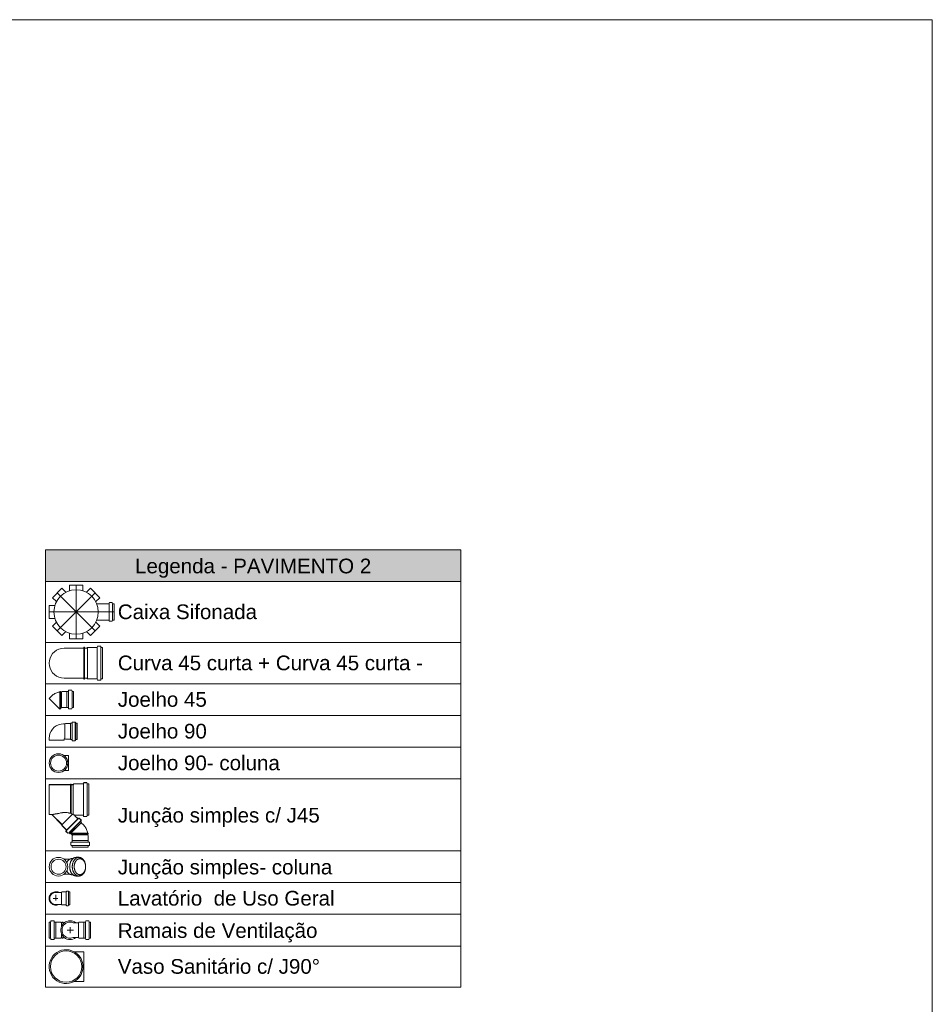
# Model space of a CAD drawing. Header units: millimetres. Extents: x 321 to 585, y -277 to 9.
# Tile 390 of 656: x 549 to 561, y -238 to -225. Entities that reach past the tile are written whole.
import ezdxf

# ---------------------------------------------------------------- set-up
doc = ezdxf.new("R2010")
doc.units = ezdxf.units.MM
doc.header["$MEASUREMENT"] = 0
doc.linetypes.add('DASHDOT', pattern=[2.54, 1.27, -0.635, 0, -0.635])
doc.linetypes.add('NULL', pattern=[0])
doc.layers.get('0').update_dxf_attribs({"lineweight": 18})
for name, color, linetype, lineweight in [('DI-Hachuras Tabelas', 251, 'Continuous', 0), ('DI-Tabelas', 7, 'Continuous', 13), ('Simbolos', 5, 'Continuous', 20), ('Simbolos_int', 2, 'Continuous', 15)]:
    doc.layers.add(name, color=color, linetype=linetype, lineweight=lineweight)
doc.styles.add('Arial', font='arial.ttf')

msp = doc.modelspace()

# ---------------------------------------------------------------- hatches: boundary and pattern name
at = {"layer": 'DI-Hachuras Tabelas', "linetype": 'Continuous'}
msp.add_hatch(color=251, dxfattribs=at).paths.add_polyline_path([(549.209, -232.113), (554.861, -232.113), (554.861, -232.545), (549.209, -232.545)])

# ---------------------------------------------------------------- linework, layer by layer
msp.add_lwpolyline([(516.749, -224.897), (561.278, -224.897), (561.278, -258.633), (516.749, -258.633)], close=True)
at = {"layer": 'DI-Hachuras Tabelas'}
msp.add_lwpolyline([(549.209, -232.113), (554.861, -232.113), (554.861, -232.545), (549.209, -232.545), (549.209, -232.113)], dxfattribs=at)
at = {"layer": 'DI-Tabelas'}
for p, q in [((549.209, -232.545), (549.209, -232.113)), ((549.209, -232.113), (554.861, -232.113)), ((554.861, -232.113), (554.861, -232.545)), ((554.861, -232.545), (549.209, -232.545)), ((549.209, -233.377), (549.209, -232.545)), ((554.861, -232.545), (554.861, -233.377)), ((550.143, -233.377), (549.209, -233.377)), ((549.209, -233.938), (549.209, -233.377)), ((554.861, -233.377), (550.143, -233.377)), ((554.861, -233.377), (554.861, -233.938)), ((550.143, -233.938), (549.209, -233.938)), ((549.209, -234.37), (549.209, -233.938)), ((554.861, -233.938), (550.143, -233.938)), ((554.861, -233.938), (554.861, -234.37)), ((550.143, -234.37), (549.209, -234.37)), ((549.209, -234.802), (549.209, -234.37)), ((554.861, -234.37), (550.143, -234.37)), ((554.861, -234.37), (554.861, -234.802)), ((550.143, -234.802), (549.209, -234.802)), ((549.209, -235.234), (549.209, -234.802)), ((554.861, -234.802), (550.143, -234.802)), ((554.861, -234.802), (554.861, -235.234)), ((550.143, -235.234), (549.209, -235.234)), ((549.209, -236.213), (549.209, -235.234)), ((554.861, -235.234), (550.143, -235.234)), ((554.861, -235.234), (554.861, -236.213)), ((550.143, -236.213), (549.209, -236.213)), ((549.209, -236.645), (549.209, -236.213)), ((554.861, -236.213), (550.143, -236.213)), ((554.861, -236.213), (554.861, -236.645)), ((550.143, -236.645), (549.209, -236.645)), ((549.209, -237.077), (549.209, -236.645)), ((554.861, -236.645), (550.143, -236.645)), ((554.861, -236.645), (554.861, -237.077)), ((550.143, -237.077), (549.209, -237.077)), ((549.209, -237.509), (549.209, -237.077)), ((554.861, -237.077), (550.143, -237.077)), ((554.861, -237.077), (554.861, -237.509)), ((550.143, -237.509), (549.209, -237.509)), ((549.209, -238.07), (549.209, -237.509)), ((554.861, -237.509), (550.143, -237.509)), ((554.861, -237.509), (554.861, -238.07)), ((550.143, -238.07), (549.209, -238.07)), ((554.861, -238.07), (550.143, -238.07))]:
    msp.add_line(p, q, dxfattribs=at)
at = {"layer": 'Simbolos'}
for p, q in [((549.302, -232.766), (549.43, -232.638)), ((549.43, -232.638), (549.484, -232.693)), ((549.535, -232.595), (549.535, -232.672)), ((549.535, -232.595), (549.715, -232.595)), ((549.715, -232.595), (549.715, -232.672)), ((549.82, -232.638), (549.765, -232.693)), ((549.82, -232.638), (549.947, -232.766)), ((549.302, -232.766), (549.357, -232.82)), ((549.947, -232.766), (549.892, -232.82)), ((550.075, -232.837), (550.074, -232.848)), ((550.114, -232.833), (550.079, -232.833)), ((550.118, -232.836), (550.121, -232.848)), ((549.259, -233.051), (549.259, -232.871)), ((549.259, -232.871), (549.336, -232.871)), ((550.07, -232.851), (549.906, -232.851)), ((550.143, -232.851), (550.125, -232.851)), ((550.143, -232.851), (550.143, -233.07)), ((549.259, -233.051), (549.336, -233.051)), ((549.302, -233.156), (549.357, -233.101)), ((549.947, -233.156), (549.892, -233.101)), ((550.07, -233.07), (549.906, -233.07)), ((550.075, -233.084), (550.074, -233.074)), ((550.114, -233.088), (550.079, -233.088)), ((550.118, -233.085), (550.121, -233.073)), ((550.143, -233.07), (550.125, -233.07)), ((549.43, -233.283), (549.302, -233.156)), ((549.43, -233.283), (549.484, -233.228)), ((549.82, -233.283), (549.765, -233.228)), ((549.947, -233.156), (549.82, -233.283)), ((549.535, -233.327), (549.535, -233.249)), ((549.715, -233.327), (549.535, -233.327)), ((549.715, -233.327), (549.715, -233.249)), ((549.729, -233.454), (549.462, -233.454)), ((549.741, -233.44), (549.729, -233.44)), ((549.729, -233.454), (549.729, -233.44)), ((549.729, -233.86), (549.729, -233.454)), ((549.741, -233.874), (549.741, -233.44)), ((549.772, -233.454), (549.741, -233.454)), ((549.781, -233.444), (549.772, -233.454)), ((549.91, -233.444), (549.781, -233.444)), ((549.915, -233.43), (549.914, -233.441)), ((549.956, -233.427), (549.919, -233.427)), ((549.96, -233.43), (549.963, -233.441)), ((549.985, -233.444), (549.967, -233.444)), ((549.985, -233.444), (549.985, -233.87)), ((549.729, -233.86), (549.462, -233.86)), ((549.729, -233.874), (549.729, -233.86)), ((549.741, -233.874), (549.729, -233.874)), ((549.772, -233.86), (549.741, -233.86)), ((549.781, -233.87), (549.772, -233.86)), ((549.91, -233.87), (549.781, -233.87)), ((549.915, -233.884), (549.914, -233.874)), ((549.956, -233.888), (549.919, -233.888)), ((549.96, -233.885), (549.963, -233.873)), ((549.985, -233.87), (549.967, -233.87)), ((549.414, -234.045), (549.402, -234.045)), ((549.402, -234.051), (549.402, -234.045)), ((549.414, -234.051), (549.414, -234.045)), ((549.432, -234.044), (549.425, -234.051)), ((549.499, -234.044), (549.432, -234.044)), ((549.5, -234.043), (549.499, -234.044)), ((549.519, -234.043), (549.5, -234.043)), ((549.524, -234.029), (549.523, -234.039)), ((549.563, -234.025), (549.528, -234.025)), ((549.567, -234.028), (549.57, -234.04)), ((549.591, -234.043), (549.574, -234.043)), ((549.591, -234.043), (549.591, -234.262)), ((549.294, -234.104), (549.259, -234.139)), ((549.425, -234.051), (549.414, -234.051)), ((549.425, -234.26), (549.402, -234.282)), ((549.432, -234.261), (549.431, -234.26)), ((549.499, -234.261), (549.432, -234.261)), ((549.5, -234.262), (549.499, -234.261)), ((549.519, -234.262), (549.5, -234.262)), ((549.524, -234.276), (549.523, -234.266)), ((549.563, -234.28), (549.528, -234.28)), ((549.567, -234.277), (549.57, -234.265)), ((549.591, -234.262), (549.574, -234.262)), ((549.474, -234.484), (549.454, -234.484)), ((549.481, -234.477), (549.474, -234.484)), ((549.548, -234.477), (549.481, -234.477)), ((549.549, -234.476), (549.548, -234.477)), ((549.568, -234.476), (549.549, -234.476)), ((549.573, -234.462), (549.572, -234.473)), ((549.612, -234.459), (549.577, -234.459)), ((549.612, -234.463), (549.612, -234.709)), ((549.616, -234.462), (549.619, -234.474)), ((549.64, -234.476), (549.623, -234.476)), ((549.64, -234.476), (549.64, -234.695)), ((549.259, -234.68), (549.259, -234.707)), ((549.461, -234.691), (549.461, -234.707)), ((549.474, -234.687), (549.465, -234.687)), ((549.481, -234.694), (549.474, -234.687)), ((549.548, -234.694), (549.481, -234.694)), ((549.549, -234.695), (549.548, -234.694)), ((549.568, -234.695), (549.549, -234.695)), ((549.573, -234.709), (549.572, -234.699)), ((549.612, -234.713), (549.577, -234.713)), ((549.616, -234.71), (549.619, -234.698)), ((549.64, -234.695), (549.623, -234.695)), ((549.463, -234.916), (549.523, -234.916)), ((549.463, -235.119), (549.523, -235.119)), ((549.547, -235.312), (549.259, -235.312)), ((549.259, -235.312), (549.259, -235.719)), ((549.548, -235.311), (549.26, -235.311)), ((549.26, -235.311), (549.26, -235.718)), ((549.547, -235.312), (549.547, -235.306)), ((549.559, -235.306), (549.547, -235.306)), ((549.547, -235.703), (549.547, -235.312)), ((549.548, -235.311), (549.548, -235.305)), ((549.56, -235.305), (549.548, -235.305)), ((549.548, -235.702), (549.548, -235.311)), ((549.559, -235.312), (549.559, -235.306)), ((549.559, -235.707), (549.559, -235.312)), ((549.584, -235.312), (549.559, -235.312)), ((549.56, -235.311), (549.56, -235.305)), ((549.56, -235.706), (549.56, -235.311)), ((549.585, -235.311), (549.56, -235.311)), ((549.594, -235.302), (549.584, -235.312)), ((549.584, -235.718), (549.584, -235.312)), ((549.595, -235.301), (549.585, -235.311)), ((549.585, -235.717), (549.585, -235.311)), ((549.721, -235.302), (549.594, -235.302)), ((549.722, -235.301), (549.595, -235.301)), ((549.726, -235.289), (549.725, -235.299)), ((549.725, -235.302), (549.725, -235.728)), ((549.727, -235.288), (549.726, -235.298)), ((549.726, -235.301), (549.726, -235.727)), ((549.768, -235.285), (549.73, -235.285)), ((549.769, -235.284), (549.731, -235.284)), ((549.772, -235.288), (549.775, -235.3)), ((549.773, -235.287), (549.776, -235.299)), ((549.776, -235.302), (549.776, -235.728)), ((549.777, -235.301), (549.777, -235.727)), ((549.797, -235.302), (549.779, -235.302)), ((549.798, -235.301), (549.78, -235.301)), ((549.797, -235.302), (549.797, -235.728)), ((549.798, -235.301), (549.798, -235.727)), ((549.294, -235.719), (549.259, -235.719)), ((549.295, -235.718), (549.26, -235.718)), ((549.433, -235.857), (549.294, -235.719)), ((549.434, -235.856), (549.295, -235.718)), ((549.576, -235.714), (549.433, -235.857)), ((549.577, -235.713), (549.434, -235.856)), ((549.651, -235.777), (549.496, -235.932)), ((549.652, -235.776), (549.497, -235.931)), ((549.648, -235.775), (549.609, -235.735)), ((549.649, -235.774), (549.61, -235.734)), ((549.721, -235.728), (549.612, -235.728)), ((549.722, -235.727), (549.613, -235.727)), ((549.662, -235.768), (549.654, -235.775)), ((549.663, -235.767), (549.655, -235.774)), ((549.692, -235.793), (549.667, -235.768)), ((549.693, -235.792), (549.668, -235.767)), ((549.726, -235.742), (549.725, -235.732)), ((549.727, -235.741), (549.726, -235.731)), ((549.768, -235.746), (549.73, -235.746)), ((549.769, -235.745), (549.731, -235.745)), ((549.772, -235.743), (549.775, -235.731)), ((549.773, -235.742), (549.776, -235.73)), ((549.797, -235.728), (549.779, -235.728)), ((549.798, -235.727), (549.78, -235.727)), ((549.433, -235.868), (549.433, -235.857)), ((549.494, -235.929), (549.433, -235.868)), ((549.434, -235.867), (549.434, -235.856)), ((549.495, -235.928), (549.434, -235.867)), ((549.685, -235.811), (549.53, -235.966)), ((549.686, -235.81), (549.531, -235.965)), ((549.7, -235.826), (549.545, -235.98)), ((549.701, -235.825), (549.546, -235.979)), ((549.693, -235.798), (549.687, -235.808)), ((549.7, -235.826), (549.687, -235.813)), ((549.694, -235.797), (549.688, -235.807)), ((549.701, -235.825), (549.688, -235.812)), ((549.73, -235.865), (549.695, -235.83)), ((549.487, -235.943), (549.494, -235.935)), ((549.512, -235.973), (549.487, -235.948)), ((549.488, -235.942), (549.495, -235.934)), ((549.513, -235.972), (549.488, -235.947)), ((549.517, -235.974), (549.528, -235.967)), ((549.518, -235.973), (549.529, -235.966)), ((549.545, -235.98), (549.533, -235.968)), ((549.546, -235.979), (549.534, -235.967)), ((549.574, -235.996), (549.551, -235.974)), ((549.573, -236.004), (549.574, -236.002)), ((549.573, -236.071), (549.573, -236.004)), ((549.783, -235.973), (549.789, -235.974)), ((549.783, -235.986), (549.789, -235.985)), ((549.783, -235.996), (549.783, -235.986)), ((549.79, -236.004), (549.783, -235.996)), ((549.789, -235.985), (549.789, -235.974)), ((549.79, -236.071), (549.79, -236.004)), ((549.554, -236.134), (549.554, -236.099)), ((549.557, -236.138), (549.569, -236.141)), ((549.558, -236.095), (549.568, -236.094)), ((549.572, -236.072), (549.573, -236.071)), ((549.572, -236.09), (549.572, -236.072)), ((549.572, -236.163), (549.572, -236.145)), ((549.791, -236.163), (549.572, -236.163)), ((549.791, -236.072), (549.79, -236.071)), ((549.791, -236.09), (549.791, -236.072)), ((549.791, -236.163), (549.791, -236.145)), ((549.805, -236.095), (549.794, -236.094)), ((549.806, -236.138), (549.794, -236.141)), ((549.809, -236.134), (549.809, -236.099)), ((549.463, -236.327), (549.537, -236.327)), ((549.565, -236.319), (549.583, -236.319)), ((549.664, -236.301), (549.628, -236.301)), ((549.463, -236.53), (549.537, -236.53)), ((549.583, -236.538), (549.565, -236.538)), ((549.664, -236.556), (549.628, -236.556)), ((549.35, -236.778), (549.389, -236.778)), ((549.389, -236.778), (549.426, -236.778)), ((549.432, -236.772), (549.426, -236.778)), ((549.488, -236.772), (549.432, -236.772)), ((549.493, -236.764), (549.492, -236.769)), ((549.516, -236.76), (549.497, -236.76)), ((549.52, -236.763), (549.521, -236.769)), ((549.538, -236.772), (549.525, -236.772)), ((549.538, -236.772), (549.538, -236.949)), ((549.35, -236.943), (549.389, -236.943)), ((549.389, -236.943), (549.426, -236.943)), ((549.432, -236.949), (549.426, -236.943)), ((549.488, -236.949), (549.432, -236.949)), ((549.493, -236.957), (549.492, -236.952)), ((549.516, -236.961), (549.497, -236.961)), ((549.52, -236.958), (549.521, -236.952)), ((549.538, -236.949), (549.525, -236.949)), ((549.259, -237.402), (549.259, -237.183)), ((549.259, -237.183), (549.276, -237.183)), ((549.283, -237.168), (549.28, -237.18)), ((549.287, -237.165), (549.322, -237.165)), ((549.326, -237.169), (549.327, -237.18)), ((549.331, -237.183), (549.35, -237.183)), ((549.35, -237.183), (549.35, -237.184)), ((549.35, -237.184), (549.418, -237.184)), ((549.418, -237.184), (549.425, -237.191)), ((549.425, -237.191), (549.435, -237.191)), ((549.435, -237.191), (549.436, -237.185)), ((549.436, -237.185), (549.448, -237.185)), ((549.448, -237.191), (549.448, -237.185)), ((549.448, -237.191), (549.466, -237.191)), ((549.657, -237.191), (549.584, -237.191)), ((549.664, -237.184), (549.657, -237.191)), ((549.731, -237.184), (549.664, -237.184)), ((549.732, -237.183), (549.731, -237.184)), ((549.751, -237.183), (549.732, -237.183)), ((549.756, -237.169), (549.755, -237.18)), ((549.795, -237.165), (549.76, -237.165)), ((549.799, -237.168), (549.802, -237.18)), ((549.823, -237.183), (549.806, -237.183)), ((549.823, -237.183), (549.823, -237.402)), ((549.418, -237.401), (549.425, -237.394)), ((549.425, -237.394), (549.435, -237.394)), ((549.435, -237.394), (549.436, -237.4)), ((549.448, -237.394), (549.448, -237.4)), ((549.448, -237.394), (549.466, -237.394)), ((549.657, -237.394), (549.584, -237.394)), ((549.664, -237.401), (549.657, -237.394)), ((549.259, -237.402), (549.276, -237.402)), ((549.283, -237.417), (549.28, -237.405)), ((549.287, -237.42), (549.322, -237.42)), ((549.326, -237.416), (549.327, -237.406)), ((549.331, -237.402), (549.35, -237.402)), ((549.35, -237.401), (549.418, -237.401)), ((549.35, -237.402), (549.35, -237.401)), ((549.436, -237.4), (549.448, -237.4)), ((549.731, -237.401), (549.664, -237.401)), ((549.732, -237.402), (549.731, -237.401)), ((549.751, -237.402), (549.732, -237.402)), ((549.756, -237.416), (549.755, -237.406)), ((549.795, -237.42), (549.76, -237.42)), ((549.799, -237.417), (549.802, -237.405)), ((549.823, -237.402), (549.806, -237.402)), ((549.598, -237.586), (549.729, -237.586)), ((549.598, -237.992), (549.729, -237.992))]:
    msp.add_line(p, q, dxfattribs=at)
for points in [[(550.079, -232.833), (550.079, -232.834), (550.078, -232.834), (550.077, -232.834), (550.077, -232.834), (550.076, -232.835), (550.076, -232.835), (550.076, -232.836), (550.075, -232.836), (550.075, -232.837)], [(550.118, -232.836), (550.118, -232.836), (550.118, -232.835), (550.117, -232.835), (550.117, -232.834), (550.117, -232.834), (550.116, -232.834), (550.116, -232.834), (550.115, -232.834), (550.114, -232.833)], [(550.07, -232.851), (550.071, -232.851), (550.072, -232.851), (550.072, -232.851), (550.073, -232.85), (550.073, -232.85), (550.074, -232.849), (550.074, -232.849), (550.074, -232.848), (550.074, -232.848)], [(550.121, -232.848), (550.122, -232.849), (550.122, -232.849), (550.122, -232.85), (550.123, -232.85), (550.123, -232.851), (550.124, -232.851), (550.124, -232.851), (550.125, -232.851), (550.125, -232.851)], [(550.074, -233.074), (550.074, -233.073), (550.074, -233.072), (550.074, -233.072), (550.073, -233.071), (550.073, -233.071), (550.072, -233.071), (550.072, -233.07), (550.071, -233.07), (550.07, -233.07)], [(550.075, -233.084), (550.075, -233.085), (550.076, -233.085), (550.076, -233.086), (550.076, -233.087), (550.077, -233.087), (550.077, -233.087), (550.078, -233.088), (550.079, -233.088), (550.079, -233.088)], [(550.114, -233.088), (550.115, -233.088), (550.116, -233.088), (550.116, -233.087), (550.117, -233.087), (550.117, -233.087), (550.117, -233.086), (550.118, -233.086), (550.118, -233.085), (550.118, -233.085)], [(550.125, -233.07), (550.125, -233.07), (550.124, -233.07), (550.124, -233.07), (550.123, -233.071), (550.123, -233.071), (550.122, -233.071), (550.122, -233.072), (550.122, -233.072), (550.121, -233.073)], [(549.462, -233.454), (549.427, -233.457), (549.392, -233.466), (549.36, -233.481), (549.331, -233.502), (549.306, -233.527), (549.286, -233.556), (549.271, -233.588), (549.262, -233.622), (549.259, -233.657), (549.262, -233.693), (549.271, -233.727), (549.286, -233.759), (549.306, -233.788), (549.331, -233.813), (549.36, -233.833), (549.392, -233.848), (549.427, -233.857), (549.462, -233.86)], [(549.91, -233.444), (549.91, -233.444), (549.911, -233.444), (549.912, -233.444), (549.912, -233.443), (549.913, -233.443), (549.913, -233.442), (549.913, -233.442), (549.914, -233.441), (549.914, -233.441)], [(549.919, -233.427), (549.918, -233.427), (549.917, -233.427), (549.917, -233.427), (549.916, -233.428), (549.916, -233.428), (549.915, -233.428), (549.915, -233.429), (549.915, -233.43), (549.915, -233.43)], [(549.96, -233.43), (549.96, -233.429), (549.96, -233.429), (549.96, -233.428), (549.959, -233.428), (549.959, -233.427), (549.958, -233.427), (549.958, -233.427), (549.957, -233.427), (549.956, -233.427)], [(549.963, -233.441), (549.964, -233.442), (549.964, -233.442), (549.964, -233.443), (549.965, -233.443), (549.965, -233.444), (549.966, -233.444), (549.966, -233.444), (549.967, -233.444), (549.967, -233.444)], [(549.914, -233.874), (549.914, -233.873), (549.913, -233.873), (549.913, -233.872), (549.913, -233.872), (549.912, -233.871), (549.912, -233.871), (549.911, -233.87), (549.91, -233.87), (549.91, -233.87)], [(549.915, -233.884), (549.915, -233.885), (549.915, -233.885), (549.915, -233.886), (549.916, -233.887), (549.916, -233.887), (549.917, -233.887), (549.917, -233.888), (549.918, -233.888), (549.919, -233.888)], [(549.956, -233.888), (549.957, -233.888), (549.958, -233.888), (549.958, -233.887), (549.959, -233.887), (549.959, -233.887), (549.96, -233.886), (549.96, -233.886), (549.96, -233.885), (549.96, -233.885)], [(549.967, -233.87), (549.967, -233.87), (549.966, -233.87), (549.966, -233.871), (549.965, -233.871), (549.965, -233.871), (549.964, -233.872), (549.964, -233.872), (549.964, -233.873), (549.963, -233.873)], [(549.519, -234.043), (549.519, -234.043), (549.52, -234.043), (549.521, -234.043), (549.521, -234.042), (549.522, -234.042), (549.522, -234.041), (549.522, -234.041), (549.523, -234.04), (549.523, -234.039)], [(549.528, -234.025), (549.527, -234.025), (549.526, -234.025), (549.526, -234.026), (549.525, -234.026), (549.525, -234.027), (549.524, -234.027), (549.524, -234.028), (549.524, -234.028), (549.524, -234.029)], [(549.567, -234.028), (549.566, -234.028), (549.566, -234.027), (549.566, -234.027), (549.565, -234.026), (549.565, -234.026), (549.564, -234.026), (549.564, -234.025), (549.563, -234.025), (549.563, -234.025)], [(549.57, -234.04), (549.57, -234.041), (549.57, -234.041), (549.571, -234.042), (549.571, -234.042), (549.571, -234.042), (549.572, -234.043), (549.572, -234.043), (549.573, -234.043), (549.574, -234.043)], [(549.402, -234.051), (549.388, -234.053), (549.375, -234.057), (549.362, -234.061), (549.35, -234.066), (549.337, -234.072), (549.326, -234.079), (549.315, -234.086), (549.304, -234.095), (549.294, -234.104)], [(549.431, -234.26), (549.43, -234.259), (549.429, -234.259), (549.429, -234.259), (549.428, -234.258), (549.427, -234.258), (549.427, -234.259), (549.426, -234.259), (549.425, -234.259), (549.425, -234.26)], [(549.523, -234.266), (549.523, -234.265), (549.522, -234.264), (549.522, -234.264), (549.522, -234.263), (549.521, -234.263), (549.521, -234.262), (549.52, -234.262), (549.519, -234.262), (549.519, -234.262)], [(549.524, -234.276), (549.524, -234.277), (549.524, -234.277), (549.524, -234.278), (549.525, -234.278), (549.525, -234.279), (549.526, -234.279), (549.526, -234.279), (549.527, -234.28), (549.528, -234.28)], [(549.563, -234.28), (549.563, -234.28), (549.564, -234.28), (549.564, -234.279), (549.565, -234.279), (549.565, -234.279), (549.566, -234.278), (549.566, -234.278), (549.566, -234.277), (549.567, -234.277)], [(549.574, -234.262), (549.573, -234.262), (549.572, -234.262), (549.572, -234.262), (549.571, -234.263), (549.571, -234.263), (549.571, -234.263), (549.57, -234.264), (549.57, -234.264), (549.57, -234.265)], [(549.454, -234.484), (549.42, -234.487), (549.387, -234.496), (549.356, -234.511), (549.329, -234.53), (549.304, -234.554), (549.285, -234.582), (549.27, -234.613), (549.262, -234.646), (549.259, -234.68)], [(549.568, -234.476), (549.568, -234.476), (549.569, -234.476), (549.57, -234.476), (549.57, -234.476), (549.571, -234.475), (549.571, -234.475), (549.571, -234.474), (549.572, -234.473), (549.572, -234.473)], [(549.577, -234.459), (549.576, -234.459), (549.575, -234.459), (549.575, -234.459), (549.574, -234.46), (549.574, -234.46), (549.573, -234.46), (549.573, -234.461), (549.573, -234.462), (549.573, -234.462)], [(549.616, -234.462), (549.615, -234.461), (549.615, -234.461), (549.615, -234.46), (549.614, -234.46), (549.614, -234.459), (549.613, -234.459), (549.613, -234.459), (549.612, -234.459), (549.612, -234.459)], [(549.619, -234.474), (549.619, -234.474), (549.619, -234.475), (549.62, -234.475), (549.62, -234.475), (549.62, -234.476), (549.621, -234.476), (549.622, -234.476), (549.622, -234.476), (549.623, -234.476)], [(549.465, -234.687), (549.465, -234.687), (549.464, -234.688), (549.463, -234.688), (549.463, -234.688), (549.462, -234.689), (549.462, -234.689), (549.462, -234.69), (549.462, -234.691), (549.461, -234.691)], [(549.572, -234.699), (549.572, -234.698), (549.571, -234.698), (549.571, -234.697), (549.571, -234.697), (549.57, -234.696), (549.57, -234.696), (549.569, -234.695), (549.568, -234.695), (549.568, -234.695)], [(549.573, -234.709), (549.573, -234.71), (549.573, -234.711), (549.573, -234.711), (549.574, -234.712), (549.574, -234.712), (549.575, -234.713), (549.575, -234.713), (549.576, -234.713), (549.577, -234.713)], [(549.612, -234.713), (549.612, -234.713), (549.613, -234.713), (549.613, -234.713), (549.614, -234.712), (549.614, -234.712), (549.615, -234.712), (549.615, -234.711), (549.615, -234.711), (549.616, -234.71)], [(549.623, -234.695), (549.622, -234.695), (549.622, -234.695), (549.621, -234.696), (549.62, -234.696), (549.62, -234.696), (549.62, -234.697), (549.619, -234.697), (549.619, -234.698), (549.619, -234.698)], [(549.721, -235.302), (549.722, -235.302), (549.723, -235.302), (549.723, -235.302), (549.724, -235.302), (549.724, -235.301), (549.725, -235.301), (549.725, -235.3), (549.725, -235.299), (549.725, -235.299)], [(549.722, -235.301), (549.723, -235.301), (549.724, -235.301), (549.724, -235.301), (549.725, -235.301), (549.725, -235.3), (549.726, -235.3), (549.726, -235.299), (549.726, -235.298), (549.726, -235.298)], [(549.73, -235.285), (549.73, -235.285), (549.729, -235.285), (549.728, -235.285), (549.728, -235.286), (549.727, -235.286), (549.727, -235.287), (549.727, -235.287), (549.726, -235.288), (549.726, -235.289)], [(549.731, -235.284), (549.731, -235.284), (549.73, -235.284), (549.729, -235.284), (549.729, -235.285), (549.728, -235.285), (549.728, -235.286), (549.728, -235.286), (549.727, -235.287), (549.727, -235.288)], [(549.772, -235.288), (549.772, -235.287), (549.771, -235.287), (549.771, -235.286), (549.771, -235.286), (549.77, -235.286), (549.77, -235.285), (549.769, -235.285), (549.769, -235.285), (549.768, -235.285)], [(549.773, -235.287), (549.773, -235.286), (549.772, -235.286), (549.772, -235.285), (549.772, -235.285), (549.771, -235.285), (549.771, -235.284), (549.77, -235.284), (549.77, -235.284), (549.769, -235.284)], [(549.775, -235.3), (549.775, -235.3), (549.775, -235.301), (549.776, -235.301), (549.776, -235.301), (549.777, -235.302), (549.777, -235.302), (549.778, -235.302), (549.778, -235.302), (549.779, -235.302)], [(549.776, -235.299), (549.776, -235.299), (549.776, -235.3), (549.777, -235.3), (549.777, -235.3), (549.778, -235.301), (549.778, -235.301), (549.779, -235.301), (549.779, -235.301), (549.78, -235.301)], [(549.298, -235.72), (549.298, -235.72), (549.297, -235.72), (549.297, -235.719), (549.297, -235.719), (549.296, -235.719), (549.296, -235.719), (549.295, -235.719), (549.295, -235.719), (549.294, -235.719)], [(549.299, -235.719), (549.299, -235.719), (549.298, -235.719), (549.298, -235.718), (549.298, -235.718), (549.297, -235.718), (549.297, -235.718), (549.296, -235.718), (549.296, -235.718), (549.295, -235.718)], [(549.39, -235.704), (549.38, -235.705), (549.37, -235.707), (549.359, -235.709), (549.349, -235.711), (549.339, -235.712), (549.329, -235.714), (549.318, -235.716), (549.308, -235.718), (549.298, -235.72)], [(549.391, -235.703), (549.381, -235.704), (549.371, -235.706), (549.36, -235.708), (549.35, -235.71), (549.34, -235.711), (549.33, -235.713), (549.319, -235.715), (549.309, -235.717), (549.299, -235.719)], [(549.503, -235.692), (549.491, -235.691), (549.478, -235.691), (549.465, -235.691), (549.453, -235.692), (549.44, -235.693), (549.427, -235.695), (549.415, -235.697), (549.403, -235.7), (549.39, -235.704)], [(549.504, -235.691), (549.492, -235.69), (549.479, -235.69), (549.466, -235.69), (549.454, -235.691), (549.441, -235.692), (549.428, -235.694), (549.416, -235.696), (549.404, -235.699), (549.391, -235.703)], [(549.608, -235.731), (549.598, -235.725), (549.586, -235.719), (549.575, -235.714), (549.564, -235.709), (549.552, -235.705), (549.54, -235.701), (549.528, -235.698), (549.516, -235.695), (549.503, -235.692)], [(549.609, -235.73), (549.599, -235.724), (549.587, -235.718), (549.576, -235.713), (549.565, -235.708), (549.553, -235.704), (549.541, -235.7), (549.529, -235.697), (549.517, -235.694), (549.504, -235.691)], [(549.612, -235.728), (549.612, -235.729), (549.611, -235.729), (549.611, -235.729), (549.61, -235.729), (549.61, -235.729), (549.609, -235.73), (549.609, -235.73), (549.609, -235.73), (549.608, -235.731), (549.608, -235.731), (549.608, -235.732), (549.608, -235.732), (549.608, -235.733), (549.608, -235.733), (549.608, -235.734), (549.609, -235.734), (549.609, -235.735), (549.609, -235.735)], [(549.613, -235.727), (549.613, -235.728), (549.612, -235.728), (549.612, -235.728), (549.611, -235.728), (549.611, -235.728), (549.61, -235.729), (549.61, -235.729), (549.61, -235.729), (549.609, -235.73), (549.609, -235.73), (549.609, -235.731), (549.609, -235.731), (549.609, -235.732), (549.609, -235.732), (549.609, -235.733), (549.61, -235.733), (549.61, -235.734), (549.61, -235.734)], [(549.648, -235.775), (549.649, -235.775), (549.649, -235.775), (549.65, -235.775), (549.651, -235.776), (549.651, -235.776), (549.652, -235.776), (549.653, -235.775), (549.653, -235.775), (549.654, -235.775)], [(549.649, -235.773), (549.65, -235.774), (549.65, -235.774), (549.651, -235.775), (549.652, -235.775), (549.652, -235.775), (549.653, -235.775), (549.654, -235.774), (549.654, -235.774), (549.655, -235.774)], [(549.667, -235.768), (549.667, -235.768), (549.666, -235.767), (549.666, -235.767), (549.665, -235.767), (549.664, -235.767), (549.664, -235.767), (549.663, -235.767), (549.662, -235.768), (549.662, -235.768)], [(549.668, -235.767), (549.668, -235.767), (549.667, -235.766), (549.667, -235.766), (549.666, -235.766), (549.665, -235.766), (549.665, -235.766), (549.664, -235.766), (549.663, -235.767), (549.663, -235.767)], [(549.725, -235.732), (549.725, -235.731), (549.725, -235.731), (549.725, -235.73), (549.724, -235.73), (549.724, -235.729), (549.723, -235.729), (549.723, -235.729), (549.722, -235.729), (549.721, -235.728)], [(549.726, -235.731), (549.726, -235.73), (549.726, -235.73), (549.726, -235.729), (549.725, -235.729), (549.725, -235.728), (549.724, -235.728), (549.724, -235.728), (549.723, -235.728), (549.722, -235.727)], [(549.726, -235.742), (549.726, -235.743), (549.727, -235.744), (549.727, -235.744), (549.727, -235.745), (549.728, -235.745), (549.728, -235.746), (549.729, -235.746), (549.73, -235.746), (549.73, -235.746)], [(549.727, -235.741), (549.727, -235.742), (549.728, -235.743), (549.728, -235.743), (549.728, -235.744), (549.729, -235.744), (549.729, -235.745), (549.73, -235.745), (549.731, -235.745), (549.731, -235.745)], [(549.768, -235.746), (549.769, -235.746), (549.769, -235.746), (549.77, -235.746), (549.77, -235.745), (549.771, -235.745), (549.771, -235.745), (549.771, -235.744), (549.772, -235.744), (549.772, -235.743)], [(549.769, -235.745), (549.77, -235.745), (549.77, -235.745), (549.771, -235.745), (549.771, -235.744), (549.772, -235.744), (549.772, -235.744), (549.772, -235.743), (549.773, -235.743), (549.773, -235.742)], [(549.779, -235.728), (549.778, -235.729), (549.778, -235.729), (549.777, -235.729), (549.777, -235.729), (549.776, -235.729), (549.776, -235.73), (549.775, -235.73), (549.775, -235.731), (549.775, -235.731)], [(549.78, -235.727), (549.779, -235.728), (549.779, -235.728), (549.778, -235.728), (549.778, -235.728), (549.777, -235.728), (549.777, -235.729), (549.776, -235.729), (549.776, -235.73), (549.776, -235.73)], [(549.687, -235.808), (549.686, -235.809), (549.686, -235.81), (549.686, -235.81), (549.686, -235.811), (549.686, -235.811), (549.686, -235.812), (549.687, -235.812), (549.687, -235.813), (549.687, -235.813)], [(549.688, -235.807), (549.687, -235.808), (549.687, -235.809), (549.687, -235.809), (549.687, -235.81), (549.687, -235.81), (549.687, -235.811), (549.688, -235.811), (549.688, -235.812), (549.688, -235.812)], [(549.693, -235.798), (549.693, -235.797), (549.693, -235.797), (549.693, -235.796), (549.693, -235.796), (549.693, -235.795), (549.693, -235.794), (549.693, -235.794), (549.692, -235.793), (549.692, -235.793)], [(549.694, -235.797), (549.694, -235.796), (549.694, -235.796), (549.694, -235.795), (549.694, -235.795), (549.694, -235.794), (549.694, -235.793), (549.694, -235.793), (549.693, -235.792), (549.693, -235.792)], [(549.783, -235.973), (549.781, -235.96), (549.777, -235.947), (549.773, -235.934), (549.768, -235.921), (549.762, -235.909), (549.755, -235.897), (549.748, -235.886), (549.739, -235.875), (549.73, -235.865)], [(549.487, -235.943), (549.487, -235.943), (549.487, -235.944), (549.486, -235.944), (549.486, -235.945), (549.486, -235.946), (549.486, -235.946), (549.487, -235.947), (549.487, -235.948), (549.487, -235.948)], [(549.488, -235.942), (549.488, -235.942), (549.488, -235.943), (549.487, -235.943), (549.487, -235.944), (549.487, -235.945), (549.487, -235.945), (549.488, -235.946), (549.488, -235.947), (549.488, -235.947)], [(549.494, -235.935), (549.494, -235.934), (549.495, -235.934), (549.495, -235.933), (549.495, -235.932), (549.495, -235.932), (549.495, -235.931), (549.494, -235.93), (549.494, -235.93), (549.494, -235.929)], [(549.495, -235.934), (549.495, -235.933), (549.496, -235.933), (549.496, -235.932), (549.496, -235.931), (549.496, -235.931), (549.496, -235.93), (549.495, -235.929), (549.495, -235.929), (549.495, -235.928)], [(549.512, -235.973), (549.513, -235.973), (549.513, -235.974), (549.514, -235.974), (549.514, -235.974), (549.515, -235.974), (549.515, -235.974), (549.516, -235.974), (549.517, -235.974), (549.517, -235.974)], [(549.513, -235.972), (549.514, -235.972), (549.514, -235.973), (549.515, -235.973), (549.515, -235.973), (549.516, -235.973), (549.516, -235.973), (549.517, -235.973), (549.518, -235.973), (549.518, -235.973)], [(549.533, -235.968), (549.532, -235.968), (549.532, -235.967), (549.531, -235.967), (549.53, -235.967), (549.53, -235.967), (549.529, -235.967), (549.529, -235.967), (549.528, -235.967), (549.528, -235.967)], [(549.534, -235.967), (549.533, -235.967), (549.533, -235.966), (549.532, -235.966), (549.531, -235.966), (549.531, -235.966), (549.53, -235.966), (549.53, -235.966), (549.529, -235.966), (549.529, -235.966)], [(549.574, -236.002), (549.575, -236.002), (549.575, -236.001), (549.575, -236), (549.575, -236), (549.575, -235.999), (549.575, -235.998), (549.575, -235.998), (549.575, -235.997), (549.574, -235.996)], [(549.558, -236.095), (549.557, -236.095), (549.557, -236.096), (549.556, -236.096), (549.556, -236.096), (549.555, -236.097), (549.555, -236.097), (549.554, -236.098), (549.554, -236.099), (549.554, -236.099)], [(549.554, -236.134), (549.554, -236.135), (549.554, -236.135), (549.555, -236.136), (549.555, -236.136), (549.555, -236.137), (549.556, -236.137), (549.556, -236.138), (549.557, -236.138), (549.557, -236.138)], [(549.568, -236.094), (549.569, -236.094), (549.57, -236.094), (549.57, -236.094), (549.571, -236.093), (549.571, -236.093), (549.572, -236.092), (549.572, -236.092), (549.572, -236.091), (549.572, -236.09)], [(549.572, -236.145), (549.572, -236.145), (549.572, -236.144), (549.572, -236.144), (549.571, -236.143), (549.571, -236.143), (549.571, -236.142), (549.57, -236.142), (549.57, -236.142), (549.569, -236.141)], [(549.791, -236.09), (549.791, -236.091), (549.791, -236.092), (549.791, -236.092), (549.792, -236.093), (549.792, -236.093), (549.793, -236.094), (549.793, -236.094), (549.794, -236.094), (549.794, -236.094)], [(549.794, -236.141), (549.793, -236.142), (549.793, -236.142), (549.792, -236.142), (549.792, -236.143), (549.791, -236.143), (549.791, -236.144), (549.791, -236.144), (549.791, -236.145), (549.791, -236.145)], [(549.809, -236.099), (549.809, -236.099), (549.808, -236.098), (549.808, -236.097), (549.808, -236.097), (549.807, -236.096), (549.807, -236.096), (549.806, -236.096), (549.806, -236.095), (549.805, -236.095)], [(549.806, -236.138), (549.806, -236.138), (549.807, -236.138), (549.807, -236.137), (549.808, -236.137), (549.808, -236.136), (549.808, -236.136), (549.808, -236.135), (549.809, -236.135), (549.809, -236.134)], [(549.565, -236.319), (549.562, -236.319), (549.559, -236.32), (549.556, -236.32), (549.552, -236.321), (549.549, -236.322), (549.546, -236.323), (549.543, -236.324), (549.54, -236.325), (549.537, -236.327)], [(549.628, -236.301), (549.624, -236.302), (549.621, -236.302), (549.617, -236.302), (549.613, -236.303), (549.61, -236.304), (549.606, -236.305), (549.602, -236.307), (549.599, -236.308), (549.596, -236.31)], [(549.697, -236.31), (549.693, -236.308), (549.69, -236.307), (549.686, -236.305), (549.683, -236.304), (549.679, -236.303), (549.675, -236.302), (549.672, -236.302), (549.668, -236.302), (549.664, -236.301)], [(549.728, -236.339), (549.725, -236.335), (549.722, -236.331), (549.719, -236.328), (549.715, -236.324), (549.712, -236.321), (549.708, -236.318), (549.704, -236.315), (549.701, -236.313), (549.697, -236.31)], [(549.747, -236.378), (549.745, -236.374), (549.744, -236.369), (549.742, -236.364), (549.74, -236.36), (549.738, -236.355), (549.735, -236.351), (549.733, -236.347), (549.73, -236.343), (549.728, -236.339)], [(549.75, -236.39), (549.749, -236.389), (549.749, -236.387), (549.749, -236.386), (549.748, -236.385), (549.748, -236.383), (549.748, -236.382), (549.747, -236.381), (549.747, -236.38), (549.747, -236.378)], [(549.755, -236.429), (549.754, -236.424), (549.754, -236.419), (549.754, -236.414), (549.753, -236.409), (549.753, -236.404), (549.752, -236.399), (549.751, -236.395), (549.75, -236.39), (549.748, -236.385)], [(549.748, -236.472), (549.75, -236.467), (549.751, -236.462), (549.752, -236.458), (549.753, -236.453), (549.753, -236.448), (549.754, -236.443), (549.754, -236.438), (549.754, -236.433), (549.755, -236.429)], [(549.537, -236.53), (549.54, -236.532), (549.543, -236.533), (549.546, -236.535), (549.549, -236.536), (549.552, -236.536), (549.556, -236.537), (549.559, -236.538), (549.562, -236.538), (549.565, -236.538)], [(549.596, -236.547), (549.599, -236.549), (549.602, -236.55), (549.606, -236.552), (549.61, -236.553), (549.613, -236.554), (549.617, -236.555), (549.621, -236.555), (549.624, -236.556), (549.628, -236.556)], [(549.664, -236.556), (549.668, -236.556), (549.672, -236.555), (549.675, -236.555), (549.679, -236.554), (549.683, -236.553), (549.686, -236.552), (549.69, -236.55), (549.693, -236.549), (549.697, -236.547)], [(549.697, -236.547), (549.701, -236.544), (549.704, -236.542), (549.708, -236.539), (549.712, -236.536), (549.715, -236.533), (549.719, -236.529), (549.722, -236.526), (549.725, -236.522), (549.728, -236.519)], [(549.728, -236.519), (549.73, -236.515), (549.733, -236.51), (549.735, -236.506), (549.738, -236.502), (549.74, -236.497), (549.742, -236.493), (549.744, -236.488), (549.745, -236.484), (549.747, -236.479)], [(549.747, -236.479), (549.747, -236.478), (549.747, -236.476), (549.748, -236.475), (549.748, -236.474), (549.748, -236.472), (549.749, -236.471), (549.749, -236.47), (549.749, -236.469), (549.75, -236.467)], [(549.35, -236.778), (549.335, -236.78), (549.321, -236.783), (549.308, -236.789), (549.297, -236.798), (549.287, -236.808), (549.278, -236.819), (549.272, -236.832), (549.269, -236.846), (549.267, -236.861), (549.269, -236.875), (549.272, -236.889), (549.278, -236.902), (549.287, -236.914), (549.297, -236.924), (549.308, -236.932), (549.321, -236.938), (549.335, -236.942), (549.35, -236.943)], [(549.488, -236.772), (549.489, -236.772), (549.49, -236.772), (549.49, -236.772), (549.491, -236.772), (549.491, -236.771), (549.492, -236.771), (549.492, -236.77), (549.492, -236.769), (549.492, -236.769)], [(549.497, -236.76), (549.496, -236.76), (549.495, -236.761), (549.495, -236.761), (549.494, -236.761), (549.494, -236.762), (549.493, -236.762), (549.493, -236.763), (549.493, -236.763), (549.493, -236.764)], [(549.52, -236.763), (549.52, -236.763), (549.519, -236.762), (549.519, -236.762), (549.519, -236.761), (549.518, -236.761), (549.518, -236.761), (549.517, -236.761), (549.516, -236.76), (549.516, -236.76)], [(549.521, -236.769), (549.522, -236.77), (549.522, -236.771), (549.522, -236.771), (549.523, -236.771), (549.523, -236.772), (549.524, -236.772), (549.524, -236.772), (549.525, -236.772), (549.525, -236.772)], [(549.492, -236.952), (549.492, -236.952), (549.492, -236.951), (549.492, -236.951), (549.491, -236.95), (549.491, -236.95), (549.49, -236.949), (549.49, -236.949), (549.489, -236.949), (549.488, -236.949)], [(549.493, -236.957), (549.493, -236.958), (549.493, -236.958), (549.493, -236.959), (549.494, -236.96), (549.494, -236.96), (549.495, -236.96), (549.495, -236.961), (549.496, -236.961), (549.497, -236.961)], [(549.516, -236.961), (549.516, -236.961), (549.517, -236.961), (549.518, -236.96), (549.518, -236.96), (549.519, -236.96), (549.519, -236.959), (549.519, -236.959), (549.52, -236.958), (549.52, -236.958)], [(549.525, -236.949), (549.525, -236.949), (549.524, -236.949), (549.524, -236.949), (549.523, -236.949), (549.523, -236.95), (549.522, -236.95), (549.522, -236.951), (549.522, -236.951), (549.521, -236.952)], [(549.276, -237.183), (549.277, -237.183), (549.277, -237.183), (549.278, -237.183), (549.278, -237.183), (549.279, -237.182), (549.279, -237.182), (549.279, -237.181), (549.28, -237.181), (549.28, -237.18)], [(549.287, -237.165), (549.286, -237.165), (549.286, -237.166), (549.285, -237.166), (549.285, -237.166), (549.284, -237.166), (549.284, -237.167), (549.284, -237.167), (549.283, -237.168), (549.283, -237.168)], [(549.326, -237.169), (549.326, -237.168), (549.326, -237.168), (549.325, -237.167), (549.325, -237.167), (549.324, -237.166), (549.324, -237.166), (549.323, -237.166), (549.323, -237.165), (549.322, -237.165)], [(549.327, -237.18), (549.327, -237.18), (549.327, -237.181), (549.328, -237.181), (549.328, -237.182), (549.329, -237.182), (549.329, -237.183), (549.33, -237.183), (549.33, -237.183), (549.331, -237.183)], [(549.584, -237.191), (549.569, -237.186), (549.553, -237.184), (549.538, -237.183), (549.522, -237.185), (549.507, -237.189), (549.492, -237.196), (549.479, -237.204), (549.467, -237.214), (549.456, -237.226), (549.447, -237.239), (549.441, -237.254), (549.436, -237.269), (549.434, -237.285), (549.434, -237.301), (549.436, -237.316), (549.441, -237.331), (549.447, -237.346), (549.456, -237.359), (549.467, -237.371), (549.479, -237.381), (549.492, -237.389), (549.507, -237.396), (549.522, -237.4), (549.538, -237.402), (549.553, -237.402), (549.569, -237.399), (549.584, -237.394)], [(549.751, -237.183), (549.751, -237.183), (549.752, -237.183), (549.753, -237.183), (549.753, -237.182), (549.754, -237.182), (549.754, -237.181), (549.754, -237.181), (549.755, -237.18), (549.755, -237.18)], [(549.76, -237.165), (549.759, -237.165), (549.758, -237.166), (549.758, -237.166), (549.757, -237.166), (549.757, -237.167), (549.756, -237.167), (549.756, -237.168), (549.756, -237.168), (549.756, -237.169)], [(549.799, -237.168), (549.798, -237.168), (549.798, -237.167), (549.798, -237.167), (549.797, -237.166), (549.797, -237.166), (549.796, -237.166), (549.796, -237.166), (549.795, -237.165), (549.795, -237.165)], [(549.802, -237.18), (549.802, -237.181), (549.802, -237.181), (549.803, -237.182), (549.803, -237.182), (549.803, -237.183), (549.804, -237.183), (549.805, -237.183), (549.805, -237.183), (549.806, -237.183)], [(549.28, -237.405), (549.28, -237.404), (549.279, -237.404), (549.279, -237.403), (549.279, -237.403), (549.278, -237.403), (549.278, -237.402), (549.277, -237.402), (549.277, -237.402), (549.276, -237.402)], [(549.283, -237.417), (549.283, -237.417), (549.284, -237.418), (549.284, -237.418), (549.284, -237.419), (549.285, -237.419), (549.285, -237.419), (549.286, -237.42), (549.286, -237.42), (549.287, -237.42)], [(549.322, -237.42), (549.323, -237.42), (549.323, -237.42), (549.324, -237.419), (549.324, -237.419), (549.325, -237.419), (549.325, -237.418), (549.326, -237.417), (549.326, -237.417), (549.326, -237.416)], [(549.331, -237.402), (549.33, -237.402), (549.33, -237.402), (549.329, -237.402), (549.329, -237.403), (549.328, -237.403), (549.328, -237.404), (549.327, -237.404), (549.327, -237.405), (549.327, -237.406)], [(549.755, -237.406), (549.755, -237.405), (549.754, -237.404), (549.754, -237.404), (549.754, -237.403), (549.753, -237.403), (549.753, -237.402), (549.752, -237.402), (549.751, -237.402), (549.751, -237.402)], [(549.756, -237.416), (549.756, -237.417), (549.756, -237.417), (549.756, -237.418), (549.757, -237.419), (549.757, -237.419), (549.758, -237.419), (549.758, -237.42), (549.759, -237.42), (549.76, -237.42)], [(549.795, -237.42), (549.795, -237.42), (549.796, -237.42), (549.796, -237.419), (549.797, -237.419), (549.797, -237.419), (549.798, -237.418), (549.798, -237.418), (549.798, -237.417), (549.799, -237.417)], [(549.806, -237.402), (549.805, -237.402), (549.805, -237.402), (549.804, -237.402), (549.803, -237.403), (549.803, -237.403), (549.803, -237.403), (549.802, -237.404), (549.802, -237.404), (549.802, -237.405)], [(549.598, -237.586), (549.565, -237.572), (549.531, -237.562), (549.496, -237.559), (549.461, -237.56), (549.427, -237.567), (549.394, -237.579), (549.363, -237.596), (549.335, -237.617), (549.31, -237.643), (549.29, -237.672), (549.275, -237.703), (549.264, -237.737), (549.259, -237.771), (549.259, -237.807), (549.264, -237.841), (549.275, -237.875), (549.29, -237.907), (549.31, -237.935), (549.335, -237.961), (549.363, -237.982), (549.394, -237.999), (549.427, -238.011), (549.461, -238.018), (549.496, -238.02), (549.531, -238.016), (549.565, -238.006), (549.598, -237.992)], [(549.598, -237.992), (549.621, -237.978), (549.643, -237.961), (549.662, -237.941), (549.679, -237.919), (549.693, -237.895), (549.704, -237.87), (549.713, -237.844), (549.718, -237.817), (549.719, -237.789), (549.718, -237.762), (549.713, -237.734), (549.704, -237.708), (549.693, -237.683), (549.679, -237.659), (549.662, -237.637), (549.643, -237.618), (549.621, -237.6), (549.598, -237.586)]]:
    msp.add_lwpolyline(points, dxfattribs=at)
for centre, radius in [((549.625, -232.961), 0.302), ((549.386, -235.018), 0.127), ((549.386, -236.429), 0.127)]:
    msp.add_circle(centre, radius, dxfattribs=at)
at = {"layer": 'Simbolos_int', "linetype": 'DASHDOT'}
for p, q in [((549.366, -232.702), (549.883, -233.219)), ((549.883, -232.702), (549.366, -233.219)), ((549.625, -232.595), (549.625, -233.327)), ((549.259, -232.961), (550.143, -232.961))]:
    msp.add_line(p, q, dxfattribs=at)
at = {"layer": 'Simbolos_int'}
for p, q in [((550.074, -232.851), (550.074, -233.07)), ((550.122, -232.851), (550.122, -233.07)), ((549.781, -233.87), (549.781, -233.444)), ((549.913, -233.444), (549.913, -233.87)), ((549.964, -233.444), (549.964, -233.87)), ((549.5, -234.043), (549.5, -234.262)), ((549.522, -234.043), (549.522, -234.262)), ((549.571, -234.043), (549.571, -234.262)), ((549.402, -234.282), (549.259, -234.139)), ((549.402, -234.051), (549.402, -234.282)), ((549.414, -234.051), (549.414, -234.27)), ((549.425, -234.051), (549.425, -234.26)), ((549.474, -234.484), (549.474, -234.687)), ((549.549, -234.476), (549.549, -234.695)), ((549.571, -234.476), (549.571, -234.695)), ((549.62, -234.476), (549.62, -234.695)), ((549.461, -234.707), (549.259, -234.707)), ((549.523, -235.119), (549.523, -234.916)), ((549.551, -235.974), (549.695, -235.83)), ((549.783, -235.973), (549.552, -235.973)), ((549.783, -235.986), (549.564, -235.986)), ((549.783, -235.996), (549.574, -235.996)), ((549.791, -236.072), (549.572, -236.072)), ((549.791, -236.094), (549.572, -236.094)), ((549.791, -236.142), (549.572, -236.142)), ((549.378, -236.861), (549.315, -236.861)), ((549.35, -236.887), (549.35, -236.812)), ((549.426, -236.943), (549.426, -236.778)), ((549.492, -236.949), (549.492, -236.772)), ((549.522, -236.949), (549.522, -236.772)), ((549.279, -237.402), (549.279, -237.183)), ((549.327, -237.402), (549.327, -237.183)), ((549.35, -237.401), (549.35, -237.184)), ((549.425, -237.191), (549.425, -237.246)), ((549.543, -237.251), (549.543, -237.334)), ((549.657, -237.394), (549.657, -237.191)), ((549.732, -237.402), (549.732, -237.183)), ((549.754, -237.183), (549.754, -237.402)), ((549.803, -237.183), (549.803, -237.402)), ((549.425, -237.394), (549.425, -237.34)), ((549.588, -237.293), (549.502, -237.293)), ((549.543, -237.293), (549.588, -237.293)), ((549.729, -237.992), (549.729, -237.586))]:
    msp.add_line(p, q, dxfattribs=at)
for points in [[(549.537, -236.327), (549.534, -236.329), (549.53, -236.331), (549.527, -236.334), (549.524, -236.336), (549.521, -236.339), (549.518, -236.342), (549.516, -236.345), (549.513, -236.348), (549.511, -236.351)], [(549.596, -236.31), (549.592, -236.313), (549.588, -236.315), (549.584, -236.318), (549.58, -236.321), (549.577, -236.324), (549.574, -236.328), (549.57, -236.331), (549.567, -236.335), (549.565, -236.339)], [(549.631, -236.31), (549.627, -236.313), (549.623, -236.315), (549.62, -236.318), (549.616, -236.321), (549.613, -236.324), (549.609, -236.328), (549.606, -236.331), (549.603, -236.335), (549.6, -236.339)], [(549.649, -236.327), (549.646, -236.329), (549.642, -236.331), (549.639, -236.334), (549.636, -236.336), (549.633, -236.339), (549.63, -236.342), (549.628, -236.345), (549.625, -236.348), (549.623, -236.351)], [(549.664, -236.301), (549.66, -236.302), (549.656, -236.302), (549.653, -236.302), (549.649, -236.303), (549.645, -236.304), (549.642, -236.305), (549.638, -236.307), (549.635, -236.308), (549.631, -236.31)], [(549.677, -236.319), (549.674, -236.319), (549.671, -236.32), (549.667, -236.32), (549.664, -236.321), (549.661, -236.322), (549.658, -236.323), (549.655, -236.324), (549.652, -236.325), (549.649, -236.327)], [(549.705, -236.327), (549.702, -236.325), (549.699, -236.324), (549.696, -236.323), (549.693, -236.322), (549.69, -236.321), (549.687, -236.32), (549.684, -236.32), (549.68, -236.319), (549.677, -236.319)], [(549.732, -236.351), (549.73, -236.348), (549.727, -236.345), (549.724, -236.342), (549.721, -236.339), (549.718, -236.336), (549.715, -236.334), (549.712, -236.331), (549.709, -236.329), (549.705, -236.327)], [(549.511, -236.351), (549.509, -236.353), (549.508, -236.355), (549.506, -236.358), (549.505, -236.36), (549.504, -236.362), (549.503, -236.364), (549.502, -236.367), (549.5, -236.369), (549.499, -236.371)], [(549.546, -236.378), (549.544, -236.384), (549.543, -236.389), (549.542, -236.395), (549.541, -236.4), (549.54, -236.406), (549.539, -236.412), (549.539, -236.417), (549.538, -236.423), (549.538, -236.429)], [(549.538, -236.429), (549.538, -236.434), (549.539, -236.44), (549.539, -236.446), (549.54, -236.451), (549.541, -236.457), (549.542, -236.462), (549.543, -236.468), (549.544, -236.474), (549.546, -236.479)], [(549.565, -236.339), (549.562, -236.343), (549.559, -236.347), (549.557, -236.351), (549.555, -236.355), (549.552, -236.36), (549.55, -236.364), (549.549, -236.369), (549.547, -236.374), (549.546, -236.378)], [(549.581, -236.378), (549.58, -236.384), (549.578, -236.389), (549.577, -236.395), (549.576, -236.4), (549.575, -236.406), (549.575, -236.412), (549.574, -236.417), (549.574, -236.423), (549.574, -236.429)], [(549.574, -236.429), (549.574, -236.434), (549.574, -236.44), (549.575, -236.446), (549.575, -236.451), (549.576, -236.457), (549.577, -236.462), (549.578, -236.468), (549.58, -236.474), (549.581, -236.479)], [(549.6, -236.339), (549.598, -236.343), (549.595, -236.347), (549.593, -236.351), (549.59, -236.355), (549.588, -236.36), (549.586, -236.364), (549.584, -236.369), (549.583, -236.374), (549.581, -236.378)], [(549.606, -236.385), (549.605, -236.39), (549.604, -236.395), (549.603, -236.399), (549.602, -236.404), (549.601, -236.409), (549.601, -236.414), (549.6, -236.419), (549.6, -236.424), (549.6, -236.429)], [(549.6, -236.429), (549.6, -236.433), (549.6, -236.438), (549.601, -236.443), (549.601, -236.448), (549.602, -236.453), (549.603, -236.458), (549.604, -236.462), (549.605, -236.467), (549.606, -236.472)], [(549.623, -236.351), (549.62, -236.355), (549.618, -236.358), (549.616, -236.362), (549.614, -236.366), (549.612, -236.369), (549.61, -236.373), (549.609, -236.377), (549.607, -236.381), (549.606, -236.385)], [(549.748, -236.385), (549.747, -236.381), (549.746, -236.377), (549.744, -236.373), (549.742, -236.369), (549.741, -236.366), (549.739, -236.362), (549.737, -236.358), (549.734, -236.355), (549.732, -236.351)], [(549.499, -236.486), (549.5, -236.488), (549.502, -236.491), (549.503, -236.493), (549.504, -236.495), (549.505, -236.497), (549.506, -236.5), (549.508, -236.502), (549.509, -236.504), (549.511, -236.506)], [(549.511, -236.506), (549.513, -236.509), (549.516, -236.512), (549.518, -236.515), (549.521, -236.518), (549.524, -236.521), (549.527, -236.524), (549.53, -236.526), (549.534, -236.528), (549.537, -236.53)], [(549.546, -236.479), (549.547, -236.484), (549.549, -236.488), (549.55, -236.493), (549.552, -236.497), (549.555, -236.502), (549.557, -236.506), (549.559, -236.51), (549.562, -236.515), (549.565, -236.519)], [(549.565, -236.519), (549.567, -236.522), (549.57, -236.526), (549.574, -236.529), (549.577, -236.533), (549.58, -236.536), (549.584, -236.539), (549.588, -236.542), (549.592, -236.544), (549.596, -236.547)], [(549.581, -236.479), (549.583, -236.484), (549.584, -236.488), (549.586, -236.493), (549.588, -236.497), (549.59, -236.502), (549.593, -236.506), (549.595, -236.51), (549.598, -236.515), (549.6, -236.519)], [(549.6, -236.519), (549.603, -236.522), (549.606, -236.526), (549.609, -236.529), (549.613, -236.533), (549.616, -236.536), (549.62, -236.539), (549.623, -236.542), (549.627, -236.544), (549.631, -236.547)], [(549.606, -236.472), (549.607, -236.476), (549.609, -236.48), (549.61, -236.484), (549.612, -236.488), (549.614, -236.492), (549.616, -236.495), (549.618, -236.499), (549.62, -236.502), (549.623, -236.506)], [(549.623, -236.506), (549.625, -236.509), (549.628, -236.512), (549.63, -236.515), (549.633, -236.518), (549.636, -236.521), (549.639, -236.524), (549.642, -236.526), (549.646, -236.528), (549.649, -236.53)], [(549.631, -236.547), (549.635, -236.549), (549.638, -236.55), (549.642, -236.552), (549.645, -236.553), (549.649, -236.554), (549.653, -236.555), (549.656, -236.555), (549.66, -236.556), (549.664, -236.556)], [(549.649, -236.53), (549.652, -236.532), (549.655, -236.533), (549.658, -236.535), (549.661, -236.536), (549.664, -236.536), (549.667, -236.537), (549.671, -236.538), (549.674, -236.538), (549.677, -236.538)], [(549.677, -236.538), (549.68, -236.538), (549.684, -236.538), (549.687, -236.537), (549.69, -236.536), (549.693, -236.536), (549.696, -236.535), (549.699, -236.533), (549.702, -236.532), (549.705, -236.53)], [(549.705, -236.53), (549.709, -236.528), (549.712, -236.526), (549.715, -236.524), (549.718, -236.521), (549.721, -236.518), (549.724, -236.515), (549.727, -236.512), (549.73, -236.509), (549.732, -236.506)], [(549.732, -236.506), (549.734, -236.502), (549.737, -236.499), (549.739, -236.495), (549.741, -236.492), (549.742, -236.488), (549.744, -236.484), (549.746, -236.48), (549.747, -236.476), (549.748, -236.472)], [(549.389, -236.778), (549.376, -236.773), (549.363, -236.77), (549.349, -236.769), (549.336, -236.77), (549.322, -236.774), (549.31, -236.779), (549.298, -236.785), (549.287, -236.794), (549.278, -236.804), (549.271, -236.815), (549.265, -236.827), (549.261, -236.84), (549.259, -236.854), (549.259, -236.867), (549.261, -236.881), (549.265, -236.894), (549.271, -236.906), (549.278, -236.917), (549.287, -236.927), (549.298, -236.936), (549.31, -236.943), (549.322, -236.948), (549.336, -236.951), (549.349, -236.952), (549.363, -236.951), (549.376, -236.948), (549.389, -236.943)], [(549.62, -237.191), (549.602, -237.18), (549.583, -237.172), (549.563, -237.167), (549.542, -237.165), (549.521, -237.167), (549.501, -237.173), (549.482, -237.181), (549.464, -237.193), (549.449, -237.207), (549.436, -237.223), (549.426, -237.242), (549.42, -237.262), (549.416, -237.282), (549.416, -237.303), (549.42, -237.324), (549.426, -237.343), (549.436, -237.362), (549.449, -237.378), (549.464, -237.393), (549.482, -237.404), (549.501, -237.413), (549.521, -237.418), (549.542, -237.42), (549.563, -237.418), (549.583, -237.413), (549.602, -237.405), (549.62, -237.394)]]:
    msp.add_lwpolyline(points, dxfattribs=at)
for centre, radius in [((549.386, -235.018), 0.109), ((549.386, -236.429), 0.102), ((549.489, -237.789), 0.213)]:
    msp.add_circle(centre, radius, dxfattribs=at)

# ---------------------------------------------------------------- texts
at = {"layer": 'DI-Tabelas', "linetype": 'NULL', "char_height": 0.2, "line_spacing_factor": 0.6, "style": 'Arial'}
for s, insert, width, attachment_point in [('Legenda - PAVIMENTO 2', (552.035, -232.495), 6.42896, 8), ('Caixa Sifonada', (550.193, -233.061), 3.78933, 7), ('Curva 45 curta + Curva 45 curta -', (550.193, -233.757), 8.3064, 7), ('Joelho 45', (550.193, -234.254), 2.42287, 7), ('Joelho 90', (550.193, -234.686), 2.42287, 7), ('Joelho 90- coluna', (550.193, -235.118), 4.41037, 7), ('Junção simples c/ J45', (550.193, -235.889), 5.49726, 7), ('Junção simples- coluna', (550.193, -236.595), 5.83872, 7), ('Lavatório  de Uso Geral', (550.193, -236.961), 5.9003, 7), ('Ramais de Ventilação', (550.193, -237.459), 5.43506, 7), ('Vaso Sanitário c/ J90%%d', (550.193, -237.889), 5.48384, 7)]:
    msp.add_mtext(s, dxfattribs=dict(at, insert=insert, width=width, attachment_point=attachment_point))

doc.saveas('drawing.dxf')
